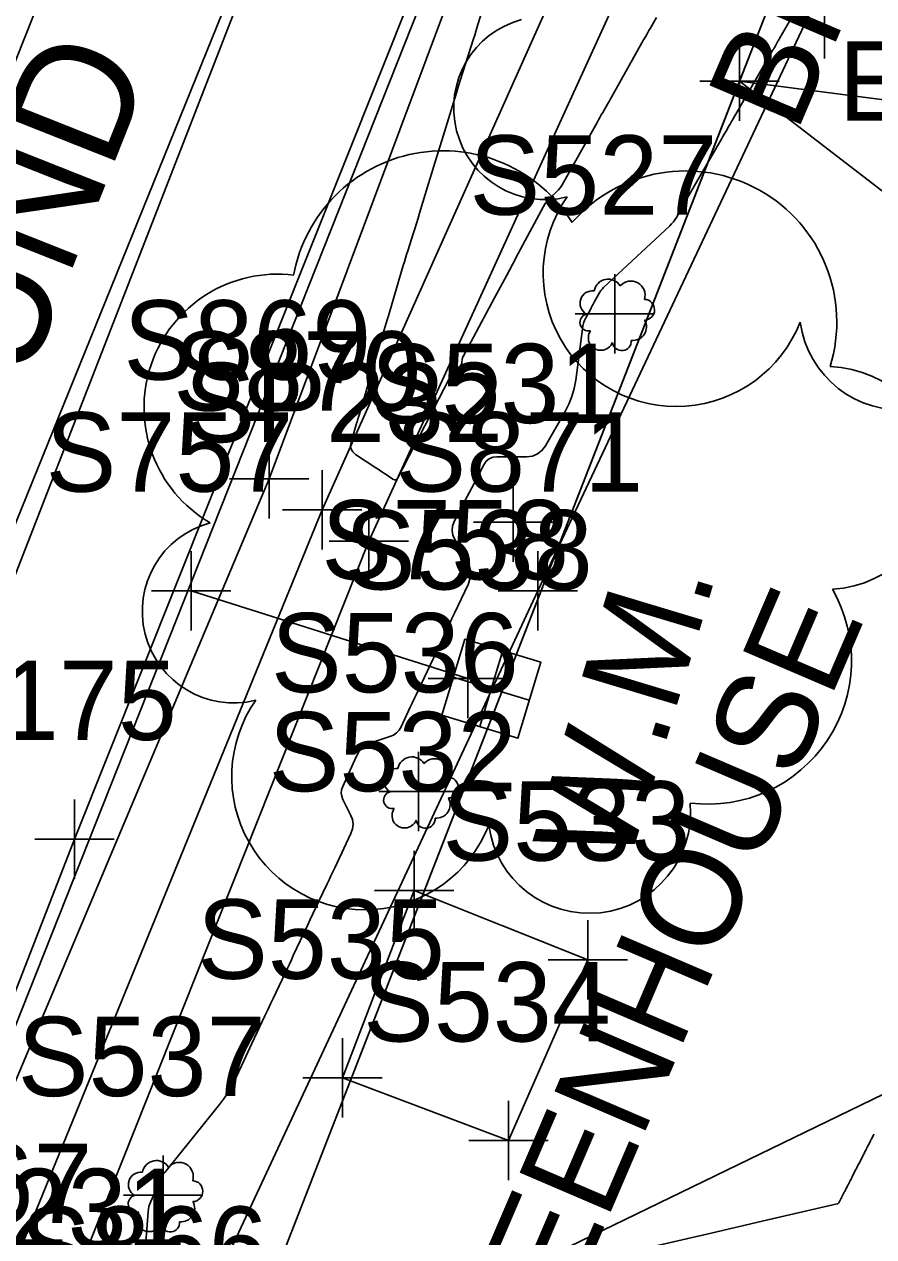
# Model space of a CAD drawing. Extents: x 816928 to 825690, y 436959 to 448212.
# Drawn here: x 818780.4 to 818823.2, y 444730.2 to 444791.4 of the extents above; entities that cross this region are included whole.
import ezdxf

# ---------------------------------------------------------------- set-up
doc = ezdxf.new("R2010")
doc.units = 0
for name, color, linetype in [('SURVEY - CENTERLINE - Preliminary', 7, 'Continuous'), ('SURVEY - CONTOURS - Intermediate with optional Text', 7, 'Continuous'), ('SURVEY - DRAINAGE - Area Shapes', 7, 'Continuous'), ('SURVEY - DTM - Breaklines', 7, 'Continuous'), ('SURVEY - DTM - Breaklines - Points - Locators', 7, 'Continuous'), ('SURVEY - DTM - Breaklines - Points - Numbers', 7, 'Continuous'), ('SURVEY - NON-TRANSPORTATION - Buildings', 7, 'Continuous'), ('SURVEY - NON-TRANSPORTATION - Buildings - Points - Locators', 7, 'Continuous'), ('SURVEY - NON-TRANSPORTATION - Buildings - Points - Numbers', 7, 'Continuous'), ('SURVEY - NON-TRANSPORTATION - Buildings Text', 7, 'Continuous'), ('SURVEY - NON-TRANSPORTATION - Features Text', 7, 'Continuous'), ('SURVEY - PROPERTY - Parcels', 7, 'Continuous'), ('SURVEY - PROPERTY - Property Lines', 7, 'Continuous'), ('SURVEY - PROPERTY - Property Lines - Points - Elevations', 7, 'Continuous'), ('SURVEY - PROPERTY - Property Lines - Points - Locators', 7, 'Continuous'), ('SURVEY - PROPERTY - ROW Lines', 7, 'Continuous'), ('SURVEY - PROPERTY - ROW Lines Text', 7, 'Continuous'), ('SURVEY - PROPERTY - Station and Offset Flags', 7, 'Continuous'), ('SURVEY - TRANSPORTATION - Roads', 7, 'Continuous'), ('SURVEY - TRANSPORTATION - Roads - Points - Locators', 7, 'Continuous'), ('SURVEY - TRANSPORTATION - Roads - Points - Numbers', 7, 'Continuous'), ('SURVEY - TRANSPORTATION - Roads Text', 7, 'Continuous'), ('SURVEY - UTILITIES - Water - Points - Locators', 7, 'Continuous'), ('SURVEY - UTILITIES - Water - Points - Numbers', 7, 'Continuous'), ('SURVEY - UTILITIES - Water with Text', 7, 'Continuous'), ('SURVEY - VEGETATION - Features - Points - Locators', 7, 'Continuous'), ('SURVEY - VEGETATION - Features - Points - Numbers', 7, 'Continuous'), ('SURVEY - VEGETATION - Features with Text', 7, 'Continuous')]:
    doc.layers.add(name, color=color, linetype=linetype)

msp = doc.modelspace()

# ---------------------------------------------------------------- linework, layer by layer
at = {"layer": 'SURVEY - CENTERLINE - Preliminary'}
msp.add_line((818740.593, 444662.662), (818873.377, 445003.735), dxfattribs=at)
at = {"layer": 'SURVEY - CONTOURS - Intermediate with optional Text'}
for points in [[(818786.399, 444728.867), (818786.602, 444731.497), (818786.619, 444731.635), (818786.647, 444731.769), (818786.686, 444731.901), (818786.737, 444732.029), (818786.922, 444732.445), (818786.961, 444732.534), (818787.001, 444732.623), (818787.04, 444732.712), (818787.08, 444732.801), (818787.251, 444733.185), (818787.29, 444733.265), (818787.334, 444733.343), (818787.383, 444733.418), (818787.437, 444733.489), (818790.2, 444736.909), (818790.41, 444737.185), (818790.602, 444737.473), (818790.778, 444737.771), (818790.935, 444738.081), (818791.421, 444739.109), (818791.525, 444739.33), (818791.629, 444739.55), (818791.733, 444739.771), (818791.837, 444739.992), (818792.493, 444741.388), (818792.634, 444741.687), (818792.775, 444741.986), (818792.916, 444742.286), (818793.057, 444742.585), (818793.523, 444743.572), (818793.623, 444743.784), (818793.723, 444743.995), (818793.823, 444744.207), (818793.922, 444744.419), (818794.639, 444745.944), (818794.774, 444746.233), (818794.91, 444746.521), (818795.046, 444746.81), (818795.183, 444747.099), (818795.628, 444748.042), (818795.724, 444748.244), (818795.819, 444748.446), (818795.914, 444748.648), (818796.009, 444748.851), (818796.822, 444750.582), (818796.905, 444750.818), (818796.931, 444751.054), (818796.899, 444751.29), (818796.81, 444751.524), (818796.426, 444752.288), (818796.363, 444752.453), (818796.34, 444752.618), (818796.356, 444752.784), (818796.412, 444752.951), (818797.084, 444754.444), (818797.224, 444754.689), (818797.403, 444754.89), (818797.622, 444755.048), (818797.881, 444755.162), (818798.79, 444755.461), (818798.971, 444755.541), (818799.126, 444755.65), (818799.254, 444755.79), (818799.355, 444755.961), (818799.818, 444756.943), (818799.918, 444757.153), (818800.017, 444757.364), (818800.116, 444757.574), (818800.215, 444757.785), (818801.132, 444759.737), (818801.223, 444759.93), (818801.314, 444760.123), (818801.404, 444760.315), (818801.495, 444760.508), (818801.793, 444761.138), (818801.856, 444761.273), (818801.92, 444761.407), (818801.983, 444761.542), (818802.047, 444761.677), (818802.73, 444763.132), (818802.836, 444763.442), (818802.863, 444763.748), (818802.809, 444764.05), (818802.674, 444764.349), (818802.061, 444765.395), (818801.961, 444765.62), (818801.924, 444765.846), (818801.949, 444766.074), (818802.037, 444766.304), (818802.573, 444767.338), (818802.687, 444767.56), (818802.802, 444767.781), (818802.917, 444768.003), (818803.032, 444768.224), (818803.52, 444769.167), (818803.64, 444769.344), (818803.791, 444769.47), (818803.972, 444769.546), (818804.184, 444769.571), (818805.676, 444769.572), (818805.975, 444769.606), (818806.235, 444769.71), (818806.454, 444769.883), (818806.634, 444770.126), (818807.624, 444771.843), (818807.817, 444772.218), (818807.97, 444772.606), (818808.083, 444773.008), (818808.158, 444773.422), (818808.494, 444776.019), (818808.519, 444776.163), (818808.557, 444776.302), (818808.607, 444776.437), (818808.67, 444776.569), (818808.897, 444776.991), (818808.945, 444777.082), (818808.994, 444777.172), (818809.042, 444777.263), (818809.091, 444777.353), (818809.316, 444777.773), (818809.367, 444777.86), (818809.426, 444777.943), (818809.49, 444778.02), (818809.562, 444778.092), (818812.896, 444781.204), (818812.993, 444781.302), (818813.081, 444781.406), (818813.162, 444781.517), (818813.233, 444781.635), (818813.454, 444782.029), (818813.502, 444782.114), (818813.55, 444782.198), (818813.598, 444782.282), (818813.646, 444782.366), (818815.528, 444785.616), (818815.58, 444785.706), (818815.632, 444785.797), (818815.683, 444785.887), (818815.734, 444785.978), (818815.9, 444786.274), (818815.936, 444786.338), (818815.972, 444786.401), (818816.008, 444786.464), (818816.044, 444786.527), (818818.102, 444790.076), (818818.137, 444790.136), (818818.172, 444790.197), (818818.206, 444790.257), (818818.24, 444790.318), (818818.352, 444790.516), (818818.376, 444790.559), (818818.4, 444790.601), (818818.424, 444790.643), (818818.448, 444790.685), (818820.683, 444794.533)], [(818803.487, 444792.201), (818803.232, 444791.359), (818803.177, 444791.179), (818803.122, 444790.999), (818803.065, 444790.819), (818803.008, 444790.64), (818802.455, 444788.904), (818802.355, 444788.589), (818802.257, 444788.274), (818802.16, 444787.959), (818802.064, 444787.643), (818801.753, 444786.611), (818801.686, 444786.39), (818801.619, 444786.169), (818801.55, 444785.949), (818801.48, 444785.729), (818801.071, 444784.442), (818800.984, 444784.166), (818800.898, 444783.889), (818800.814, 444783.612), (818800.73, 444783.335), (818800.288, 444781.852), (818800.209, 444781.589), (818800.129, 444781.325), (818800.047, 444781.062), (818799.965, 444780.8), (818799.693, 444779.943), (818799.635, 444779.759), (818799.579, 444779.575), (818799.523, 444779.391), (818799.468, 444779.206), (818798.757, 444776.795), (818798.708, 444776.629), (818798.657, 444776.462), (818798.606, 444776.296), (818798.554, 444776.129), (818798.383, 444775.587), (818798.347, 444775.471), (818798.311, 444775.354), (818798.276, 444775.238), (818798.242, 444775.121), (818797.239, 444771.667), (818797.225, 444771.62), (818797.211, 444771.572), (818797.196, 444771.525), (818797.182, 444771.478), (818797.134, 444771.325), (818797.123, 444771.292), (818797.113, 444771.259), (818797.104, 444771.226), (818797.094, 444771.193), (818796.838, 444770.295), (818796.811, 444770.113), (818796.839, 444769.952), (818796.923, 444769.81), (818797.062, 444769.69), (818798.079, 444769.017), (818798.197, 444768.938), (818798.316, 444768.859), (818798.434, 444768.779), (818798.553, 444768.699), (818798.938, 444768.439), (818799.016, 444768.401), (818799.085, 444768.399), (818799.145, 444768.434), (818799.195, 444768.504), (818799.667, 444769.414), (818799.768, 444769.609), (818799.869, 444769.804), (818799.97, 444769.999), (818800.071, 444770.194), (818802.003, 444773.924), (818802.02, 444773.95), (818802.043, 444773.968), (818802.069, 444773.98), (818802.1, 444773.983), (818802.21, 444773.983), (818802.232, 444773.986), (818802.251, 444773.993), (818802.267, 444774.006), (818802.28, 444774.024), (818802.368, 444774.177), (818802.385, 444774.21), (818802.399, 444774.245), (818802.409, 444774.281), (818802.416, 444774.318), (818802.438, 444774.49), (818802.444, 444774.527), (818802.454, 444774.562), (818802.467, 444774.597), (818802.483, 444774.63), (818804.061, 444777.573), (818804.362, 444778.134), (818804.662, 444778.695), (818804.963, 444779.257), (818805.264, 444779.818), (818806.532, 444782.183), (818806.605, 444782.307), (818806.687, 444782.423), (818806.779, 444782.532), (818806.879, 444782.634), (818807.224, 444782.956), (818807.295, 444783.027), (818807.359, 444783.103), (818807.418, 444783.184), (818807.47, 444783.27), (818809.232, 444786.416), (818809.304, 444786.544), (818809.376, 444786.671), (818809.448, 444786.798), (818809.521, 444786.924), (818809.761, 444787.338), (818809.812, 444787.426), (818809.863, 444787.515), (818809.913, 444787.604), (818809.963, 444787.693), (818811.582, 444790.581), (818811.671, 444790.738), (818811.76, 444790.894), (818811.849, 444791.05), (818811.939, 444791.206), (818812.234, 444791.716)], [(818811.851, 444729.714), (818815.198, 444730.488), (818815.914, 444730.653), (818816.63, 444730.819), (818817.346, 444730.984), (818818.062, 444731.149), (818821.335, 444731.906), (818821.367, 444731.916), (818821.394, 444731.933), (818821.417, 444731.955), (818821.435, 444731.984), (818821.493, 444732.096), (818821.501, 444732.113), (818821.509, 444732.129), (818821.518, 444732.145), (818821.526, 444732.162), (818821.554, 444732.215), (818821.559, 444732.227), (818821.565, 444732.238), (818821.571, 444732.25), (818821.577, 444732.261), (818821.699, 444732.501), (818821.718, 444732.537), (818821.737, 444732.574), (818821.756, 444732.611), (818821.775, 444732.648), (818821.836, 444732.768), (818821.849, 444732.794), (818821.862, 444732.82), (818821.876, 444732.845), (818821.889, 444732.871), (818821.956, 444733.003), (818821.969, 444733.029), (818821.982, 444733.054), (818821.996, 444733.08), (818822.009, 444733.106), (818822.052, 444733.19), (818822.061, 444733.208), (818822.07, 444733.226), (818822.079, 444733.244), (818822.089, 444733.262), (818822.27, 444733.617), (818822.309, 444733.693), (818822.348, 444733.769), (818822.386, 444733.845), (818822.425, 444733.921), (818822.611, 444734.284), (818822.632, 444734.325), (818822.653, 444734.366), (818822.674, 444734.406), (818822.695, 444734.447), (818822.785, 444734.623), (818822.788, 444734.631), (818822.792, 444734.638), (818822.796, 444734.645), (818822.799, 444734.653), (818822.812, 444734.676), (818822.814, 444734.682), (818822.817, 444734.687), (818822.819, 444734.692), (818822.822, 444734.697), (818822.831, 444734.715), (818822.833, 444734.718), (818822.835, 444734.722), (818822.837, 444734.726), (818822.839, 444734.73), (818822.997, 444735.039), (818823.02, 444735.083), (818823.043, 444735.128), (818823.065, 444735.173), (818823.088, 444735.218), (818823.163, 444735.364), (818823.179, 444735.395), (818823.195, 444735.426)]]:
    msp.add_lwpolyline(points, dxfattribs=at)
at = {"layer": 'SURVEY - DRAINAGE - Area Shapes'}
msp.add_line((818740.593, 444662.662), (818873.377, 445003.735), dxfattribs=at)
at = {"layer": 'SURVEY - DTM - Breaklines'}
for points in [[(818958.139, 445160.069), (818932.682, 445121.487), (818907.758, 445078.468), (818886.279, 445033.29), (818867.243, 444986.881), (818848.651, 444941.091), (818830.333, 444893.785), (818812.367, 444847.898), (818794.091, 444801.186), (818775.412, 444755.123), (818757.321, 444708.609), (818740.17, 444661.598), (818740.227, 444661.382), (818723.384, 444614.358), (818707.23, 444567.59), (818689.196, 444521.032)], [(818762.26, 444679.495), (818761.013, 444680.75), (818760.417, 444681.978), (818775.364, 444727.321), (818792.709, 444768.456), (818808.486, 444810.608), (818819.126, 444828.133), (818819.216, 444833.149)], [(818765.717, 444680.649), (818781.569, 444724.679), (818797.725, 444765.305), (818816.693, 444806.888), (818825.356, 444823.941), (818831.974, 444830.742)], [(818762.42, 444681.66), (818778.642, 444725.941), (818795.378, 444766.892), (818813.957, 444808.436), (818822.628, 444825.433)], [(818762.26, 444679.495), (818762.86, 444679.092), (818769.805, 444677.881), (818787.587, 444722.771), (818806.244, 444762.813), (818825.657, 444804.038), (818838.758, 444818.112)]]:
    msp.add_lwpolyline(points, dxfattribs=at)
at = {"layer": 'SURVEY - DTM - Breaklines - Points - Locators'}
for p, q in [((818792.709, 444770.456), (818792.709, 444766.456)), ((818795.378, 444768.892), (818795.378, 444764.892)), ((818794.709, 444768.456), (818790.709, 444768.456)), ((818797.378, 444766.892), (818793.378, 444766.892)), ((818797.725, 444767.305), (818797.725, 444763.305)), ((818799.725, 444765.305), (818795.725, 444765.305)), ((818806.244, 444764.813), (818806.244, 444760.813)), ((818808.244, 444762.813), (818804.244, 444762.813))]:
    msp.add_line(p, q, dxfattribs=at)
at = {"layer": 'SURVEY - NON-TRANSPORTATION - Buildings'}
msp.add_lwpolyline([(818800.017, 444747.707), (818808.774, 444744.209), (818804.773, 444735.093), (818796.405, 444738.253), (818800.017, 444747.707)], dxfattribs=at)
at = {"layer": 'SURVEY - NON-TRANSPORTATION - Buildings - Points - Locators'}
for p, q in [((818800.017, 444749.707), (818800.017, 444745.707)), ((818802.017, 444747.707), (818798.017, 444747.707)), ((818808.774, 444746.209), (818808.774, 444742.209)), ((818810.774, 444744.209), (818806.774, 444744.209)), ((818796.405, 444740.253), (818796.405, 444736.253)), ((818798.405, 444738.253), (818794.405, 444738.253)), ((818804.773, 444737.093), (818804.773, 444733.093)), ((818806.773, 444735.093), (818802.773, 444735.093))]:
    msp.add_line(p, q, dxfattribs=at)
at = {"layer": 'SURVEY - PROPERTY - Parcels'}
for p, q in [((818816.414, 444788.507), (818896.674, 444994.666)), ((818764.01, 444653.9), (818816.414, 444788.507)), ((818816.414, 444788.507), (818912.209, 444714.614)), ((818912.209, 444714.614), (818816.414, 444788.507))]:
    msp.add_line(p, q, dxfattribs=at)
at = {"layer": 'SURVEY - PROPERTY - Property Lines'}
msp.add_line((818912.209, 444714.614), (818816.414, 444788.507), dxfattribs=at)
at = {"layer": 'SURVEY - PROPERTY - Property Lines - Points - Locators'}
for p, q in [((818816.414, 444790.507), (818816.414, 444786.507)), ((818818.414, 444788.507), (818814.414, 444788.507))]:
    msp.add_line(p, q, dxfattribs=at)
at = {"layer": 'SURVEY - PROPERTY - ROW Lines'}
msp.add_line((818764.01, 444653.9), (818896.674, 444994.666), dxfattribs=at)
at = {"layer": 'SURVEY - PROPERTY - ROW Lines Text'}
msp.add_lwpolyline([(818879.294, 444764.426), (818790.212, 444721.204)], dxfattribs=at)
at = {"layer": 'SURVEY - PROPERTY - Station and Offset Flags'}
msp.add_lwpolyline([(818865.686, 444782.14), (818816.414, 444788.507)], dxfattribs=at)
at = {"layer": 'SURVEY - TRANSPORTATION - Roads'}
for points in [[(818965.229, 445155.363), (818951.411, 445165.352), (818926.02, 445127.499), (818900.328, 445082.499), (818878.311, 445036.446), (818858.824, 444990.147), (818840.564, 444944.187), (818822.719, 444897.894), (818804.417, 444851.441), (818785.945, 444804.727), (818767.422, 444758.087), (818749.481, 444712.19), (818731.94, 444664.32), (818715.455, 444617.821), (818698.912, 444570.495), (818680.86, 444523.941)], [(818965.229, 445155.363), (818938.616, 445116.052), (818915.349, 445074.624), (818893.365, 445028.079), (818874.295, 444982.228), (818856.423, 444936.819), (818838.526, 444889.933), (818820.316, 444844.098), (818801.626, 444797.247), (818782.894, 444750.293), (818765.195, 444704.769), (818748.054, 444657.938), (818731.68, 444611.01), (818715.158, 444564.483), (818697.018, 444517.159)], [(818965.229, 445155.363), (818938.616, 445116.052), (818915.349, 445074.624), (818898.78, 445039.544), (818893.365, 445028.079), (818891.235, 445022.959), (818874.295, 444982.228), (818856.423, 444936.819), (818838.526, 444889.933), (818820.316, 444844.098), (818801.626, 444797.247), (818782.894, 444750.293), (818765.195, 444704.769), (818757.626, 444684.091), (818748.679, 444659.647), (818748.054, 444657.938), (818731.68, 444611.01), (818715.158, 444564.483), (818697.018, 444517.159)]]:
    msp.add_lwpolyline(points, dxfattribs=at)
at = {"layer": 'SURVEY - TRANSPORTATION - Roads - Points - Locators'}
for p, q in [((818782.894, 444752.293), (818782.894, 444748.293)), ((818784.894, 444750.293), (818780.894, 444750.293))]:
    msp.add_line(p, q, dxfattribs=at)
at = {"layer": 'SURVEY - UTILITIES - Water - Points - Locators'}
for p, q in [((818788.77, 444764.809), (818788.77, 444760.809)), ((818790.77, 444762.809), (818786.77, 444762.809)), ((818802.716, 444760.385), (818802.716, 444756.385)), ((818804.48, 444759.795), (818803.326, 444755.965)), ((818804.716, 444758.385), (818800.716, 444758.385)), ((818801.988, 444758.457), (818805.818, 444757.303))]:
    msp.add_line(p, q, dxfattribs=at)
at = {"layer": 'SURVEY - UTILITIES - Water with Text'}
for p, q in [((818788.77, 444762.809), (818802.716, 444758.385)), ((818803.903, 444757.88), (818803.903, 444757.88))]:
    msp.add_line(p, q, dxfattribs=at)
for points in [[(818697.069, 444516.079), (818707.886, 444542.766), (818724.217, 444588.304), (818740.773, 444636.214), (818757.106, 444682.286), (818774.671, 444727.707), (818803.235, 444799.745), (818822.09, 444847.157)], [(818801.411, 444756.542), (818805.241, 444755.388), (818806.395, 444759.218), (818802.565, 444760.372), (818801.411, 444756.542)]]:
    msp.add_lwpolyline(points, dxfattribs=at)
at = {"layer": 'SURVEY - VEGETATION - Features - Points - Locators'}
for p, q in [((818820.698, 444793.639), (818820.698, 444789.639)), ((818810.136, 444778.77), (818810.136, 444774.77)), ((818812.136, 444776.77), (818808.136, 444776.77)), ((818804.999, 444768.266), (818804.999, 444764.266)), ((818806.999, 444766.266), (818802.999, 444766.266)), ((818800.241, 444754.69), (818800.241, 444750.69)), ((818802.241, 444752.69), (818798.241, 444752.69)), ((818787.365, 444734.341), (818787.365, 444730.341)), ((818789.365, 444732.341), (818785.365, 444732.341))]:
    msp.add_line(p, q, dxfattribs=at)
at = {"layer": 'SURVEY - VEGETATION - Features with Text'}
for centre, radius in [((818810.153, 444776.776), 0.022), ((818805.314, 444766.388), 0.235), ((818800.258, 444752.695), 0.022), ((818787.382, 444732.346), 0.022)]:
    msp.add_circle(centre, radius, dxfattribs=at)
for centre, radius, start, end in [((818806.627, 444787.15), 4.619, 105.03166, 283.77731), ((818801.475, 444777.326), 7.667, 31.96825, 169.49248), ((818813.702, 444776.359), 7.617, 342.86408, 138.70256), ((818813.23, 444778.819), 6.714, 145.05235, 338.47204), ((818793.124, 444772.047), 6.728, 82.91551, 239.70443), ((818809.793, 444777.801), 0.719, 31.96825, 169.49248), ((818810.939, 444777.71), 0.714, 342.86408, 138.70256), ((818809.01, 444777.306), 0.631, 82.91551, 239.70443), ((818811.604, 444776.974), 0.527, 273.11698, 88.11726), ((818824.54, 444777.037), 5.11, 187.67102, 4.99016), ((818808.804, 444776.343), 0.433, 105.03166, 283.77731), ((818809.423, 444775.562), 0.629, 145.05235, 338.47204), ((818811.044, 444776.11), 0.679, 262.95807, 29.80374), ((818810.483, 444775.395), 0.479, 187.67102, 4.99016), ((818820.796, 444768.5), 5.617, 273.11698, 88.11726), ((818790.928, 444761.777), 4.619, 105.03166, 283.77731), ((818814.819, 444759.293), 7.239, 262.95807, 29.80374), ((818797.531, 444753.446), 6.714, 145.05235, 338.47204), ((818799.898, 444753.721), 0.719, 31.96825, 169.49248), ((818801.044, 444753.63), 0.714, 342.86408, 138.70256), ((818799.115, 444753.226), 0.631, 82.91551, 239.70443), ((818801.709, 444752.893), 0.527, 273.11698, 88.11726), ((818798.909, 444752.263), 0.433, 105.03166, 283.77731), ((818801.149, 444752.03), 0.679, 262.95807, 29.80374), ((818808.841, 444751.664), 5.11, 187.67102, 4.99016), ((818799.528, 444751.482), 0.629, 145.05235, 338.47204), ((818800.589, 444751.315), 0.479, 187.67102, 4.99016), ((818787.022, 444733.371), 0.719, 31.96825, 169.49248), ((818788.168, 444733.281), 0.714, 342.86408, 138.70256), ((818786.239, 444732.877), 0.631, 82.91551, 239.70443), ((818788.833, 444732.544), 0.527, 273.11698, 88.11726), ((818786.033, 444731.914), 0.433, 105.03166, 283.77731), ((818788.273, 444731.681), 0.679, 262.95807, 29.80374), ((818786.652, 444731.133), 0.629, 145.05235, 338.47204), ((818787.712, 444730.966), 0.479, 187.67102, 4.99016)]:
    msp.add_arc(centre, radius, start, end, dxfattribs=at)

# ---------------------------------------------------------------- texts
at = {"layer": 'SURVEY - DTM - Breaklines - Points - Numbers'}
for s, p in [('S869', (818785.358, 444773.456)), ('S870', (818787.869, 444771.892)), ('SP232', (818788.437, 444770.305)), ('S871', (818799.065, 444767.813)), ('S867', (818771.306, 444730.941)), ('SP231', (818772.439, 444729.679)), ('S866', (818780.141, 444727.771))]:
    msp.add_text(s, height=4, dxfattribs=at).set_placement(p)
at = {"layer": 'SURVEY - NON-TRANSPORTATION - Buildings - Points - Numbers'}
for s, p in [('S532', (818792.681, 444752.707)), ('S533', (818801.438, 444749.209)), ('S535', (818789.069, 444743.253)), ('S534', (818797.437, 444740.093))]:
    msp.add_text(s, height=4, dxfattribs=at).set_placement(p)
at = {"layer": 'SURVEY - NON-TRANSPORTATION - Buildings Text'}
msp.add_text('GREENHOUSE', height=5, rotation=66.80141, dxfattribs=at).set_placement((818804.005, 444717.69))
at = {"layer": 'SURVEY - NON-TRANSPORTATION - Features Text'}
msp.add_text('BIRDHOUSE', height=5, rotation=66.89367, dxfattribs=at).set_placement((818819.283, 444785.826))
at = {"layer": 'SURVEY - PROPERTY - Property Lines - Points - Elevations'}
msp.add_text('EL-315.00', height=4, dxfattribs=at).set_placement((818821.414, 444786.507))
at = {"layer": 'SURVEY - TRANSPORTATION - Roads - Points - Numbers'}
msp.add_text('S175', height=4, dxfattribs=at).set_placement((818775.558, 444755.293))
at = {"layer": 'SURVEY - TRANSPORTATION - Roads Text'}
msp.add_text('CAMPGROUND RD.', height=6, rotation=68.37416, dxfattribs=at).set_placement((818765.145, 444734.571))
at = {"layer": 'SURVEY - UTILITIES - Water - Points - Numbers'}
for s, p in [('S757', (818781.434, 444767.809)), ('S758', (818795.333, 444763.385)), ('S538', (818796.52, 444762.88))]:
    msp.add_text(s, height=4, dxfattribs=at).set_placement(p)
at = {"layer": 'SURVEY - UTILITIES - Water with Text'}
msp.add_text('W.M.', height=5.0001, rotation=73.22649, dxfattribs=at).set_placement((818810.749, 444748.714))
at = {"layer": 'SURVEY - VEGETATION - Features - Points - Numbers'}
for s, p in [('S527', (818802.8, 444781.77)), ('S531', (818797.821, 444771.266)), ('S536', (818792.795, 444757.69)), ('S537', (818780.029, 444737.341))]:
    msp.add_text(s, height=4, dxfattribs=at).set_placement(p)

doc.saveas('drawing.dxf')
